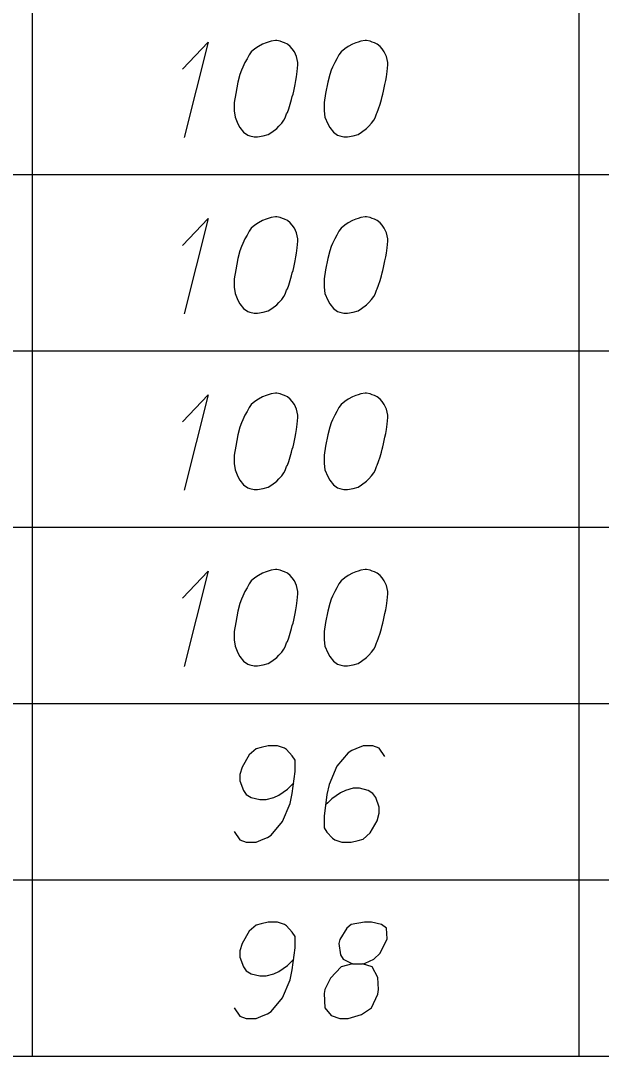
# Model space of a CAD drawing. Extents: x 2074207 to 2076812, y 516372 to 523312.
# Drawn here: x 2076649.6 to 2076678.5, y 519496.2 to 519547.9 of the extents above; entities that cross this region are included whole.
import ezdxf

# ---------------------------------------------------------------- set-up
doc = ezdxf.new("R2010")
doc.units = 0
for name, color, linetype in [('Prop DirtTable_ Soil Test Results - Outline (Major)', 7, 'Continuous'), ('Prop DirtTable_ Soil Test Results - Outline (Minor)', 7, 'Continuous'), ('Prop DirtTable_ Soil Test Results - Tx (Sample Data)', 7, 'Continuous')]:
    doc.layers.add(name, color=color, linetype=linetype)

msp = doc.modelspace()

# ---------------------------------------------------------------- linework, layer by layer
at = {"layer": 'Prop DirtTable_ Soil Test Results - Outline (Major)'}
msp.add_line((2076260.609, 519496.2), (2076811.903, 519496.2), dxfattribs=at)
at = {"layer": 'Prop DirtTable_ Soil Test Results - Outline (Minor)'}
for p, q in [((2076650.154, 519549), (2076650.154, 519540.2)), ((2076677.413, 519549), (2076677.413, 519540.2)), ((2076260.609, 519540.2), (2076811.903, 519540.2)), ((2076260.609, 519540.2), (2076811.903, 519540.2)), ((2076650.154, 519540.2), (2076650.154, 519531.4)), ((2076677.413, 519540.2), (2076677.413, 519531.4)), ((2076260.609, 519531.4), (2076811.903, 519531.4)), ((2076260.609, 519531.4), (2076811.903, 519531.4)), ((2076650.154, 519531.4), (2076650.154, 519522.6)), ((2076677.413, 519531.4), (2076677.413, 519522.6)), ((2076260.609, 519522.6), (2076811.903, 519522.6)), ((2076260.609, 519522.6), (2076811.903, 519522.6)), ((2076650.154, 519522.6), (2076650.154, 519513.8)), ((2076677.413, 519522.6), (2076677.413, 519513.8)), ((2076260.609, 519513.8), (2076811.903, 519513.8)), ((2076260.609, 519513.8), (2076811.903, 519513.8)), ((2076650.154, 519513.8), (2076650.154, 519505)), ((2076677.413, 519513.8), (2076677.413, 519505)), ((2076260.609, 519505), (2076811.903, 519505)), ((2076260.609, 519505), (2076811.903, 519505)), ((2076650.154, 519505), (2076650.154, 519496.2)), ((2076677.413, 519505), (2076677.413, 519496.2)), ((2076260.609, 519496.2), (2076811.903, 519496.2))]:
    msp.add_line(p, q, dxfattribs=at)
at = {"layer": 'Prop DirtTable_ Soil Test Results - Tx (Sample Data)'}
for points in [[(2076657.66, 519545.455), (2076658.93, 519546.815), (2076657.731, 519542.053)], [(2076662.352, 519546.891), (2076662.282, 519546.891), (2076662.07, 519546.853), (2076661.929, 519546.815), (2076661.823, 519546.778), (2076661.647, 519546.702), (2076661.435, 519546.589), (2076661.259, 519546.475), (2076661.082, 519546.324), (2076660.976, 519546.173), (2076660.871, 519545.984), (2076660.765, 519545.795), (2076660.659, 519545.568), (2076660.588, 519545.417), (2076660.518, 519545.19), (2076660.412, 519544.812), (2076660.306, 519544.245), (2076660.236, 519543.792), (2076660.236, 519543.376), (2076660.271, 519543.074), (2076660.412, 519542.733), (2076660.518, 519542.544), (2076660.694, 519542.318), (2076660.906, 519542.167), (2076661.012, 519542.129), (2076661.223, 519542.091), (2076661.4, 519542.091), (2076661.682, 519542.129), (2076661.929, 519542.204), (2076662.105, 519542.318), (2076662.352, 519542.507), (2076662.458, 519542.62), (2076662.599, 519542.771), (2076662.705, 519542.922), (2076662.775, 519543.036), (2076662.846, 519543.225), (2076662.881, 519543.3), (2076662.952, 519543.489), (2076663.022, 519543.716), (2076663.093, 519543.943), (2076663.128, 519544.094), (2076663.163, 519544.207), (2076663.199, 519544.359), (2076663.269, 519544.699), (2076663.305, 519544.888), (2076663.34, 519545.077), (2076663.375, 519545.341), (2076663.41, 519545.681), (2076663.41, 519545.795), (2076663.375, 519545.946), (2076663.34, 519546.097), (2076663.234, 519546.324), (2076663.128, 519546.475), (2076663.022, 519546.589), (2076662.881, 519546.702), (2076662.74, 519546.778), (2076662.634, 519546.815), (2076662.529, 519546.853), (2076662.352, 519546.891)], [(2076666.832, 519546.891), (2076666.762, 519546.891), (2076666.55, 519546.853), (2076666.409, 519546.815), (2076666.303, 519546.778), (2076666.127, 519546.702), (2076665.915, 519546.589), (2076665.739, 519546.475), (2076665.562, 519546.324), (2076665.456, 519546.173), (2076665.351, 519545.984), (2076665.245, 519545.795), (2076665.139, 519545.568), (2076665.068, 519545.417), (2076664.998, 519545.19), (2076664.892, 519544.812), (2076664.786, 519544.245), (2076664.716, 519543.792), (2076664.716, 519543.376), (2076664.751, 519543.074), (2076664.892, 519542.733), (2076664.998, 519542.544), (2076665.174, 519542.318), (2076665.386, 519542.167), (2076665.492, 519542.129), (2076665.703, 519542.091), (2076665.88, 519542.091), (2076666.162, 519542.129), (2076666.409, 519542.204), (2076666.585, 519542.318), (2076666.832, 519542.507), (2076666.938, 519542.62), (2076667.079, 519542.771), (2076667.185, 519542.922), (2076667.255, 519543.036), (2076667.326, 519543.225), (2076667.361, 519543.3), (2076667.432, 519543.489), (2076667.502, 519543.716), (2076667.573, 519543.943), (2076667.608, 519544.094), (2076667.643, 519544.207), (2076667.679, 519544.359), (2076667.749, 519544.699), (2076667.785, 519544.888), (2076667.82, 519545.077), (2076667.855, 519545.341), (2076667.89, 519545.681), (2076667.89, 519545.795), (2076667.855, 519545.946), (2076667.82, 519546.097), (2076667.714, 519546.324), (2076667.608, 519546.475), (2076667.502, 519546.589), (2076667.361, 519546.702), (2076667.22, 519546.778), (2076667.114, 519546.815), (2076667.009, 519546.853), (2076666.832, 519546.891)], [(2076662.352, 519538.091), (2076662.282, 519538.091), (2076662.07, 519538.053), (2076661.929, 519538.015), (2076661.823, 519537.978), (2076661.647, 519537.902), (2076661.435, 519537.789), (2076661.259, 519537.675), (2076661.082, 519537.524), (2076660.976, 519537.373), (2076660.871, 519537.184), (2076660.765, 519536.995), (2076660.659, 519536.768), (2076660.588, 519536.617), (2076660.518, 519536.39), (2076660.412, 519536.012), (2076660.306, 519535.445), (2076660.236, 519534.992), (2076660.236, 519534.576), (2076660.271, 519534.274), (2076660.412, 519533.933), (2076660.518, 519533.744), (2076660.694, 519533.518), (2076660.906, 519533.367), (2076661.012, 519533.329), (2076661.223, 519533.291), (2076661.4, 519533.291), (2076661.682, 519533.329), (2076661.929, 519533.404), (2076662.105, 519533.518), (2076662.352, 519533.707), (2076662.458, 519533.82), (2076662.599, 519533.971), (2076662.705, 519534.122), (2076662.775, 519534.236), (2076662.846, 519534.425), (2076662.881, 519534.5), (2076662.952, 519534.689), (2076663.022, 519534.916), (2076663.093, 519535.143), (2076663.128, 519535.294), (2076663.163, 519535.407), (2076663.199, 519535.559), (2076663.269, 519535.899), (2076663.305, 519536.088), (2076663.34, 519536.277), (2076663.375, 519536.541), (2076663.41, 519536.881), (2076663.41, 519536.995), (2076663.375, 519537.146), (2076663.34, 519537.297), (2076663.234, 519537.524), (2076663.128, 519537.675), (2076663.022, 519537.789), (2076662.881, 519537.902), (2076662.74, 519537.978), (2076662.634, 519538.015), (2076662.529, 519538.053), (2076662.352, 519538.091)], [(2076666.832, 519538.091), (2076666.762, 519538.091), (2076666.55, 519538.053), (2076666.409, 519538.015), (2076666.303, 519537.978), (2076666.127, 519537.902), (2076665.915, 519537.789), (2076665.739, 519537.675), (2076665.562, 519537.524), (2076665.456, 519537.373), (2076665.351, 519537.184), (2076665.245, 519536.995), (2076665.139, 519536.768), (2076665.068, 519536.617), (2076664.998, 519536.39), (2076664.892, 519536.012), (2076664.786, 519535.445), (2076664.716, 519534.992), (2076664.716, 519534.576), (2076664.751, 519534.274), (2076664.892, 519533.933), (2076664.998, 519533.744), (2076665.174, 519533.518), (2076665.386, 519533.367), (2076665.492, 519533.329), (2076665.703, 519533.291), (2076665.88, 519533.291), (2076666.162, 519533.329), (2076666.409, 519533.404), (2076666.585, 519533.518), (2076666.832, 519533.707), (2076666.938, 519533.82), (2076667.079, 519533.971), (2076667.185, 519534.122), (2076667.255, 519534.236), (2076667.326, 519534.425), (2076667.361, 519534.5), (2076667.432, 519534.689), (2076667.502, 519534.916), (2076667.573, 519535.143), (2076667.608, 519535.294), (2076667.643, 519535.407), (2076667.679, 519535.559), (2076667.749, 519535.899), (2076667.785, 519536.088), (2076667.82, 519536.277), (2076667.855, 519536.541), (2076667.89, 519536.881), (2076667.89, 519536.995), (2076667.855, 519537.146), (2076667.82, 519537.297), (2076667.714, 519537.524), (2076667.608, 519537.675), (2076667.502, 519537.789), (2076667.361, 519537.902), (2076667.22, 519537.978), (2076667.114, 519538.015), (2076667.009, 519538.053), (2076666.832, 519538.091)], [(2076657.66, 519536.655), (2076658.93, 519538.015), (2076657.731, 519533.253)], [(2076662.352, 519529.291), (2076662.282, 519529.291), (2076662.07, 519529.253), (2076661.929, 519529.215), (2076661.823, 519529.178), (2076661.647, 519529.102), (2076661.435, 519528.989), (2076661.259, 519528.875), (2076661.082, 519528.724), (2076660.976, 519528.573), (2076660.871, 519528.384), (2076660.765, 519528.195), (2076660.659, 519527.968), (2076660.588, 519527.817), (2076660.518, 519527.59), (2076660.412, 519527.212), (2076660.306, 519526.645), (2076660.236, 519526.192), (2076660.236, 519525.776), (2076660.271, 519525.474), (2076660.412, 519525.133), (2076660.518, 519524.944), (2076660.694, 519524.718), (2076660.906, 519524.567), (2076661.012, 519524.529), (2076661.223, 519524.491), (2076661.4, 519524.491), (2076661.682, 519524.529), (2076661.929, 519524.604), (2076662.105, 519524.718), (2076662.352, 519524.907), (2076662.458, 519525.02), (2076662.599, 519525.171), (2076662.705, 519525.322), (2076662.775, 519525.436), (2076662.846, 519525.625), (2076662.881, 519525.7), (2076662.952, 519525.889), (2076663.022, 519526.116), (2076663.093, 519526.343), (2076663.128, 519526.494), (2076663.163, 519526.607), (2076663.199, 519526.759), (2076663.269, 519527.099), (2076663.305, 519527.288), (2076663.34, 519527.477), (2076663.375, 519527.741), (2076663.41, 519528.081), (2076663.41, 519528.195), (2076663.375, 519528.346), (2076663.34, 519528.497), (2076663.234, 519528.724), (2076663.128, 519528.875), (2076663.022, 519528.989), (2076662.881, 519529.102), (2076662.74, 519529.178), (2076662.634, 519529.215), (2076662.529, 519529.253), (2076662.352, 519529.291)], [(2076666.832, 519529.291), (2076666.762, 519529.291), (2076666.55, 519529.253), (2076666.409, 519529.215), (2076666.303, 519529.178), (2076666.127, 519529.102), (2076665.915, 519528.989), (2076665.739, 519528.875), (2076665.562, 519528.724), (2076665.456, 519528.573), (2076665.351, 519528.384), (2076665.245, 519528.195), (2076665.139, 519527.968), (2076665.068, 519527.817), (2076664.998, 519527.59), (2076664.892, 519527.212), (2076664.786, 519526.645), (2076664.716, 519526.192), (2076664.716, 519525.776), (2076664.751, 519525.474), (2076664.892, 519525.133), (2076664.998, 519524.944), (2076665.174, 519524.718), (2076665.386, 519524.567), (2076665.492, 519524.529), (2076665.703, 519524.491), (2076665.88, 519524.491), (2076666.162, 519524.529), (2076666.409, 519524.604), (2076666.585, 519524.718), (2076666.832, 519524.907), (2076666.938, 519525.02), (2076667.079, 519525.171), (2076667.185, 519525.322), (2076667.255, 519525.436), (2076667.326, 519525.625), (2076667.361, 519525.7), (2076667.432, 519525.889), (2076667.502, 519526.116), (2076667.573, 519526.343), (2076667.608, 519526.494), (2076667.643, 519526.607), (2076667.679, 519526.759), (2076667.749, 519527.099), (2076667.785, 519527.288), (2076667.82, 519527.477), (2076667.855, 519527.741), (2076667.89, 519528.081), (2076667.89, 519528.195), (2076667.855, 519528.346), (2076667.82, 519528.497), (2076667.714, 519528.724), (2076667.608, 519528.875), (2076667.502, 519528.989), (2076667.361, 519529.102), (2076667.22, 519529.178), (2076667.114, 519529.215), (2076667.009, 519529.253), (2076666.832, 519529.291)], [(2076657.66, 519527.855), (2076658.93, 519529.215), (2076657.731, 519524.453)], [(2076662.352, 519520.491), (2076662.282, 519520.491), (2076662.07, 519520.453), (2076661.929, 519520.415), (2076661.823, 519520.378), (2076661.647, 519520.302), (2076661.435, 519520.189), (2076661.259, 519520.075), (2076661.082, 519519.924), (2076660.976, 519519.773), (2076660.871, 519519.584), (2076660.765, 519519.395), (2076660.659, 519519.168), (2076660.588, 519519.017), (2076660.518, 519518.79), (2076660.412, 519518.412), (2076660.306, 519517.845), (2076660.236, 519517.392), (2076660.236, 519516.976), (2076660.271, 519516.674), (2076660.412, 519516.333), (2076660.518, 519516.144), (2076660.694, 519515.918), (2076660.906, 519515.767), (2076661.012, 519515.729), (2076661.223, 519515.691), (2076661.4, 519515.691), (2076661.682, 519515.729), (2076661.929, 519515.804), (2076662.105, 519515.918), (2076662.352, 519516.107), (2076662.458, 519516.22), (2076662.599, 519516.371), (2076662.705, 519516.522), (2076662.775, 519516.636), (2076662.846, 519516.825), (2076662.881, 519516.9), (2076662.952, 519517.089), (2076663.022, 519517.316), (2076663.093, 519517.543), (2076663.128, 519517.694), (2076663.163, 519517.807), (2076663.199, 519517.959), (2076663.269, 519518.299), (2076663.305, 519518.488), (2076663.34, 519518.677), (2076663.375, 519518.941), (2076663.41, 519519.281), (2076663.41, 519519.395), (2076663.375, 519519.546), (2076663.34, 519519.697), (2076663.234, 519519.924), (2076663.128, 519520.075), (2076663.022, 519520.189), (2076662.881, 519520.302), (2076662.74, 519520.378), (2076662.634, 519520.415), (2076662.529, 519520.453), (2076662.352, 519520.491)], [(2076666.832, 519520.491), (2076666.762, 519520.491), (2076666.55, 519520.453), (2076666.409, 519520.415), (2076666.303, 519520.378), (2076666.127, 519520.302), (2076665.915, 519520.189), (2076665.739, 519520.075), (2076665.562, 519519.924), (2076665.456, 519519.773), (2076665.351, 519519.584), (2076665.245, 519519.395), (2076665.139, 519519.168), (2076665.068, 519519.017), (2076664.998, 519518.79), (2076664.892, 519518.412), (2076664.786, 519517.845), (2076664.716, 519517.392), (2076664.716, 519516.976), (2076664.751, 519516.674), (2076664.892, 519516.333), (2076664.998, 519516.144), (2076665.174, 519515.918), (2076665.386, 519515.767), (2076665.492, 519515.729), (2076665.703, 519515.691), (2076665.88, 519515.691), (2076666.162, 519515.729), (2076666.409, 519515.804), (2076666.585, 519515.918), (2076666.832, 519516.107), (2076666.938, 519516.22), (2076667.079, 519516.371), (2076667.185, 519516.522), (2076667.255, 519516.636), (2076667.326, 519516.825), (2076667.361, 519516.9), (2076667.432, 519517.089), (2076667.502, 519517.316), (2076667.573, 519517.543), (2076667.608, 519517.694), (2076667.643, 519517.807), (2076667.679, 519517.959), (2076667.749, 519518.299), (2076667.785, 519518.488), (2076667.82, 519518.677), (2076667.855, 519518.941), (2076667.89, 519519.281), (2076667.89, 519519.395), (2076667.855, 519519.546), (2076667.82, 519519.697), (2076667.714, 519519.924), (2076667.608, 519520.075), (2076667.502, 519520.189), (2076667.361, 519520.302), (2076667.22, 519520.378), (2076667.114, 519520.415), (2076667.009, 519520.453), (2076666.832, 519520.491)], [(2076657.66, 519519.055), (2076658.93, 519520.415), (2076657.731, 519515.653)], [(2076660.236, 519507.42), (2076660.518, 519507.004), (2076660.835, 519506.891), (2076661.329, 519506.891), (2076661.682, 519507.042), (2076661.894, 519507.118), (2076662.07, 519507.231), (2076662.634, 519507.911), (2076663.022, 519508.818), (2076663.128, 519509.31), (2076663.269, 519510.406), (2076663.269, 519510.973), (2076663.128, 519511.2), (2076662.846, 519511.502), (2076662.74, 519511.578), (2076662.387, 519511.691), (2076661.929, 519511.691), (2076661.576, 519511.615), (2076661.329, 519511.54), (2076660.976, 519511.237), (2076660.624, 519510.633), (2076660.518, 519510.255), (2076660.518, 519509.952), (2076660.694, 519509.461), (2076660.835, 519509.272), (2076661.082, 519509.121), (2076661.506, 519509.007), (2076661.823, 519509.007), (2076662.211, 519509.121), (2076662.458, 519509.234), (2076662.881, 519509.537), (2076663.093, 519509.726), (2076663.199, 519509.839)], [(2076667.749, 519511.162), (2076667.467, 519511.578), (2076667.15, 519511.691), (2076666.656, 519511.691), (2076666.303, 519511.54), (2076666.091, 519511.464), (2076665.915, 519511.351), (2076665.351, 519510.67), (2076664.963, 519509.763), (2076664.857, 519509.272), (2076664.716, 519508.176), (2076664.716, 519507.609), (2076664.857, 519507.382), (2076665.139, 519507.08), (2076665.245, 519507.004), (2076665.598, 519506.891), (2076666.056, 519506.891), (2076666.409, 519506.967), (2076666.656, 519507.042), (2076667.009, 519507.344), (2076667.361, 519507.949), (2076667.467, 519508.327), (2076667.467, 519508.63), (2076667.291, 519509.121), (2076667.15, 519509.31), (2076666.903, 519509.461), (2076666.479, 519509.574), (2076666.162, 519509.574), (2076665.774, 519509.461), (2076665.527, 519509.348), (2076665.104, 519509.045), (2076664.892, 519508.856), (2076664.786, 519508.743)], [(2076660.236, 519498.62), (2076660.518, 519498.204), (2076660.835, 519498.091), (2076661.329, 519498.091), (2076661.682, 519498.242), (2076661.894, 519498.318), (2076662.07, 519498.431), (2076662.634, 519499.111), (2076663.022, 519500.018), (2076663.128, 519500.51), (2076663.269, 519501.606), (2076663.269, 519502.173), (2076663.128, 519502.4), (2076662.846, 519502.702), (2076662.74, 519502.778), (2076662.387, 519502.891), (2076661.929, 519502.891), (2076661.576, 519502.815), (2076661.329, 519502.74), (2076660.976, 519502.437), (2076660.624, 519501.833), (2076660.518, 519501.455), (2076660.518, 519501.152), (2076660.694, 519500.661), (2076660.835, 519500.472), (2076661.082, 519500.321), (2076661.506, 519500.207), (2076661.823, 519500.207), (2076662.211, 519500.321), (2076662.458, 519500.434), (2076662.881, 519500.737), (2076663.093, 519500.926), (2076663.199, 519501.039)], [(2076666.127, 519500.812), (2076666.62, 519500.812), (2076666.762, 519500.85), (2076667.185, 519501.039), (2076667.502, 519501.341), (2076667.855, 519502.059), (2076667.82, 519502.589), (2076667.573, 519502.778), (2076667.079, 519502.891), (2076666.726, 519502.891), (2076666.056, 519502.778), (2076665.844, 519502.589), (2076665.492, 519502.022), (2076665.456, 519501.833), (2076665.527, 519501.266), (2076665.668, 519501.039), (2076666.127, 519500.812), (2076665.562, 519500.661), (2076665.033, 519500.094), (2076664.751, 519499.527), (2076664.716, 519499.338), (2076664.751, 519498.62), (2076665.068, 519498.242), (2076665.492, 519498.091), (2076665.915, 519498.091), (2076666.585, 519498.28), (2076667.079, 519498.62), (2076667.397, 519499.3), (2076667.432, 519499.527), (2076667.397, 519500.132), (2076667.114, 519500.661), (2076666.62, 519500.812)]]:
    msp.add_lwpolyline(points, dxfattribs=at)

doc.saveas('drawing.dxf')
